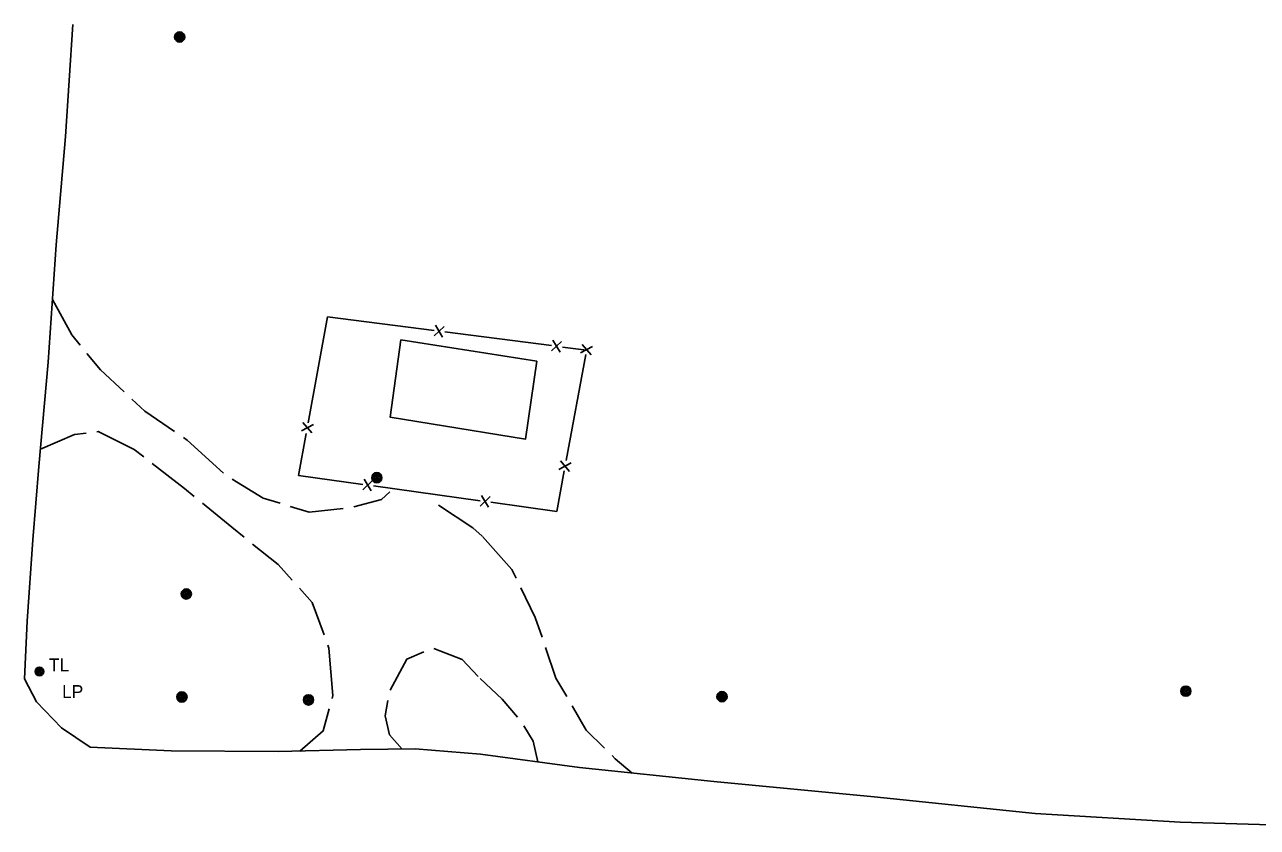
# Model space of a CAD drawing. Extents: x 2402803 to 2427059, y 6985292 to 6997652.
# Drawn here: x 2422762.1 to 2423220.1, y 6991793.3 to 6992091.5 of the extents above; entities that cross this region are included whole.
import ezdxf

# ---------------------------------------------------------------- set-up
doc = ezdxf.new("R2010")
doc.units = 0
for name, color, linetype in [('p_road - paved curb', 7, 'Continuous'), ('p_road dirt road', 7, 'Continuous'), ('p_structure building', 7, 'Continuous'), ('p_structure fence', 7, 'Continuous'), ('p_utility manhole', 7, 'Continuous')]:
    doc.layers.add(name, color=color, linetype=linetype)

msp = doc.modelspace()

# ---------------------------------------------------------------- linework, layer by layer
at = {"layer": 'p_road - paved curb'}
for points in [[(2422779.98, 6992091.5), (2422777.34, 6992050), (2422773.81, 6992009.77), (2422770.9, 6991966.17), (2422767.47, 6991927.39), (2422765.12, 6991900.1), (2422763.11, 6991869.9), (2422762.14, 6991848.46), (2422766.57, 6991839.96), (2422775.86, 6991830.28), (2422786.48, 6991823.11), (2422816.62, 6991821.74), (2422856.38, 6991821.46), (2422886.97, 6991822.28), (2422907.2, 6991822.45), (2422931.44, 6991820.45)], [(2422931.44, 6991820.45), (2422968.28, 6991815.55), (2423018.19, 6991810.33), (2423077.79, 6991804.63), (2423137.55, 6991798.52), (2423191.4, 6991795.27), (2423241.92, 6991793.73), (2423289.89, 6991793.32), (2423364.67, 6991794.91), (2423447.64, 6991797.46), (2423503.46, 6991800.15), (2423554.75, 6991803.36), (2423572.98, 6991804.98), (2423578.8, 6991811.96), (2423612.14, 6991814.63), (2423618.89, 6991810.94)]]:
    msp.add_lwpolyline(points, dxfattribs=at)
at = {"layer": 'p_road dirt road'}
for points in [[(2422772.45, 6991989.39), (2422779.63, 6991976.29), (2422782.77, 6991972.45)], [(2422785.3, 6991969.36), (2422790.32, 6991963.22), (2422799.07, 6991955.11)], [(2422801.98, 6991952.41), (2422806.85, 6991947.89), (2422817.82, 6991940.39)], [(2422785, 6991939.76), (2422780.63, 6991939.21), (2422768.04, 6991933.85)], [(2422806.37, 6991930.98), (2422802.82, 6991933.74), (2422789.44, 6991940.32), (2422788.92, 6991940.25)], [(2422821.12, 6991938.14), (2422822.55, 6991937.16), (2422836.07, 6991924.93)], [(2422825.15, 6991916.24), (2422821.51, 6991919.22), (2422809.51, 6991928.54)], [(2422839.29, 6991922.6), (2422850.74, 6991915.59), (2422857.01, 6991913.71)], [(2422884.39, 6991912.43), (2422894.76, 6991915.06), (2422897.76, 6991917.93)], [(2422843.73, 6991901.09), (2422839.14, 6991904.81), (2422828.25, 6991913.71)], [(2422860.84, 6991912.56), (2422867.9, 6991910.44), (2422880.46, 6991911.73)], [(2422915.88, 6991913.04), (2422928.7, 6991904.52), (2422932.13, 6991901.46)], [(2422932.29, 6991901.31), (2422943.1, 6991889.13), (2422944.72, 6991885.83)], [(2422861.53, 6991885.12), (2422856.27, 6991890.92), (2422846.84, 6991898.57)], [(2422873.36, 6991864.79), (2422869.01, 6991876.86), (2422864.21, 6991882.16)], [(2422946.47, 6991882.25), (2422951.86, 6991871.26), (2422954.35, 6991863.94)], [(2422876.33, 6991841.21), (2422876.62, 6991842.28), (2422875.12, 6991859.91), (2422874.72, 6991861.03)], [(2422955.65, 6991860.16), (2422959.55, 6991848.71), (2422963.53, 6991841.92)], [(2422897.91, 6991844.27), (2422904.14, 6991855.8), (2422910.46, 6991858.53)], [(2422914.14, 6991859.72), (2422924.71, 6991855.7), (2422930.62, 6991849.33)], [(2422931.33, 6991848.56), (2422939.53, 6991840.98), (2422945.21, 6991834.26)], [(2422864.38, 6991821.67), (2422873.02, 6991829.12), (2422875.27, 6991837.35)], [(2422902.35, 6991822.41), (2422897.75, 6991827.73), (2422896.08, 6991834.74), (2422897.06, 6991840.39)], [(2422965.54, 6991838.48), (2422970.82, 6991829.47), (2422977.58, 6991822.77)], [(2422947.57, 6991831.05), (2422951.05, 6991825.38), (2422952.86, 6991817.6)], [(2422980.42, 6991819.95), (2422981.55, 6991818.83), (2422987.89, 6991813.5)]]:
    msp.add_lwpolyline(points, dxfattribs=at)
at = {"layer": 'p_structure building'}
msp.add_lwpolyline([(2422901.93, 6991974.42), (2422952.41, 6991966.49), (2422948.21, 6991937.47), (2422897.95, 6991945.63)], close=True, dxfattribs=at)
at = {"layer": 'p_structure fence'}
for p, q in [((2422874.64, 6991982.91), (2422867.49, 6991943.58)), ((2422874.64, 6991982.91), (2422914.31, 6991977.84)), ((2422914.26, 6991975.86), (2422917.94, 6991979.42)), ((2422917.43, 6991975.45), (2422914.76, 6991979.83)), ((2422918.27, 6991977.33), (2422957.94, 6991972.26)), ((2422957.89, 6991970.28), (2422961.57, 6991973.84)), ((2422961.06, 6991969.87), (2422958.4, 6991974.25)), ((2422961.91, 6991971.75), (2422970.92, 6991970.6)), ((2422973.17, 6991971.96), (2422968.66, 6991969.54)), ((2422972.59, 6991968.81), (2422969.24, 6991972.68)), ((2422963.34, 6991929.65), (2422970.62, 6991968.97)), ((2422864.94, 6991940.59), (2422869.45, 6991943.02)), ((2422865.52, 6991943.74), (2422868.88, 6991939.87)), ((2422965.17, 6991928.71), (2422960.65, 6991926.29)), ((2422964.59, 6991925.56), (2422961.24, 6991929.43)), ((2422887.77, 6991918.74), (2422891.49, 6991922.26)), ((2422890.94, 6991918.3), (2422888.32, 6991922.7)), ((2422891.8, 6991920.17), (2422931.41, 6991914.64)), ((2422931.34, 6991912.66), (2422935.06, 6991916.18)), ((2422934.51, 6991912.22), (2422931.89, 6991916.63))]:
    msp.add_line(p, q, dxfattribs=at)
for points in [[(2422866.78, 6991939.65), (2422863.94, 6991924.05), (2422887.84, 6991920.72)], [(2422935.37, 6991914.09), (2422959.83, 6991910.68), (2422962.61, 6991925.72)]]:
    msp.add_lwpolyline(points, dxfattribs=at)
at = {"layer": 'p_utility manhole'}
for centre, radius in [((2422819.74, 6992086.91), 1.9), ((2422819.74, 6992086.91), 1.44), ((2422819.74, 6992086.91), 0.973), ((2422819.74, 6992086.91), 0.539), ((2422819.74, 6992086.91), 0.192), ((2422893, 6991923.2), 1.9), ((2422893, 6991923.2), 1.9), ((2422893, 6991923.2), 1.44), ((2422893, 6991923.2), 1.44), ((2422893, 6991923.2), 0.973), ((2422893, 6991923.2), 0.973), ((2422893, 6991923.2), 0.539), ((2422893, 6991923.2), 0.539), ((2422893, 6991923.2), 0.192), ((2422893, 6991923.2), 0.192), ((2422822.19, 6991880.02), 1.9), ((2422822.19, 6991880.02), 1.44), ((2422822.19, 6991880.02), 0.973), ((2422822.19, 6991880.02), 0.539), ((2422822.19, 6991880.02), 0.192), ((2422767.61, 6991851.25), 1.6), ((2422767.61, 6991851.25), 1.3), ((2422767.61, 6991851.25), 1), ((2422767.61, 6991851.25), 0.539), ((2422767.61, 6991851.25), 0.192), ((2422820.58, 6991841.75), 1.9), ((2422820.58, 6991841.75), 1.44), ((2422820.58, 6991841.75), 0.973), ((2422820.58, 6991841.75), 0.539), ((2422820.58, 6991841.75), 0.192), ((2422867.58, 6991840.66), 1.9), ((2422867.58, 6991840.66), 1.44), ((2422867.58, 6991840.66), 0.973), ((2423021.21, 6991841.85), 1.9), ((2423021.21, 6991841.85), 1.44), ((2423021.21, 6991841.85), 0.973), ((2423021.21, 6991841.85), 0.539), ((2423021.21, 6991841.85), 0.192), ((2423193.57, 6991843.89), 1.9), ((2423193.57, 6991843.89), 1.44), ((2423193.57, 6991843.89), 0.973), ((2423193.57, 6991843.89), 0.539), ((2423193.57, 6991843.89), 0.192), ((2422867.58, 6991840.66), 0.539), ((2422867.58, 6991840.66), 0.192)]:
    msp.add_circle(centre, radius, dxfattribs=at)

# ---------------------------------------------------------------- texts
for s, p in [('  TL', (2422767.61, 6991851.25)), ('LP', (2422776.06, 6991841.36))]:
    msp.add_text(s, height=4.8, dxfattribs=at).set_placement(p)

doc.saveas('drawing.dxf')
